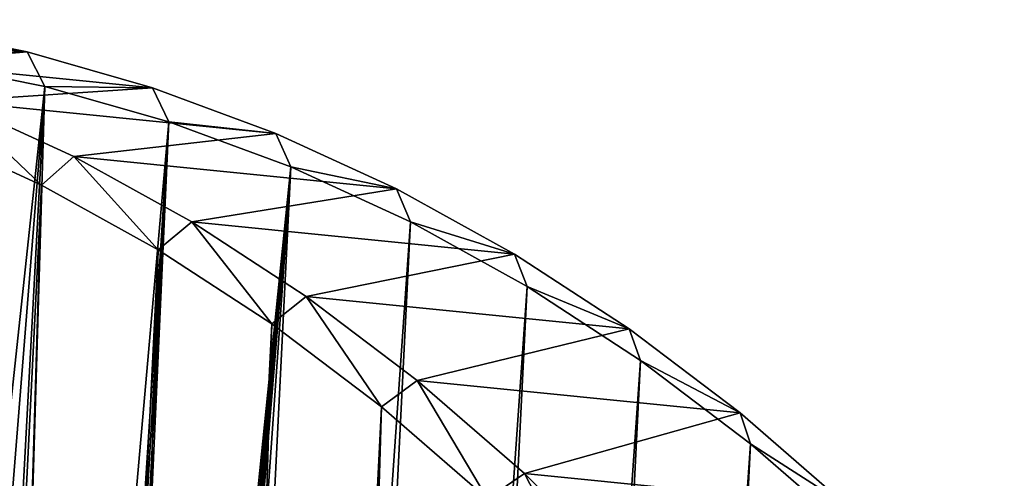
# Model space of a CAD drawing. Header units: millimetres. Extents: x -99 to 221, y -61 to 39.
# Tile 648 of 656: x 194.26 to 209.32, y 31.38 to 38.39. Entities that reach past the tile are written whole.
import ezdxf

# ---------------------------------------------------------------- set-up
doc = ezdxf.new("R2010")
doc.units = ezdxf.units.MM
doc.header["$LTSCALE"] = 33.374815
for name, color, linetype in [('33', 7, 'CONTINUOUS'), ('34', 7, 'CONTINUOUS'), ('35', 7, 'CONTINUOUS'), ('49', 7, 'CONTINUOUS'), ('52', 7, 'CONTINUOUS'), ('93', 7, 'CONTINUOUS')]:
    doc.layers.add(name, color=color, linetype=linetype)

msp = doc.modelspace()

# ---------------------------------------------------------------- linework, layer by layer
at = {"layer": '33', "color": 7, "linetype": 'CONTINUOUS'}
for points in [[(194.642, 37.374, -216.504), (191.242, 5.719, -216.74), (192.717, 37.761, -218.467), (194.642, 37.374, -216.504)], [(192.075, 5.266, -215.861), (191.242, 5.719, -216.74), (194.642, 37.374, -216.504), (192.075, 5.266, -215.861)], [(192.879, 4.726, -215.003), (192.075, 5.266, -215.861), (194.642, 37.374, -216.504), (192.879, 4.726, -215.003)], [(193.649, 4.104, -214.171), (192.879, 4.726, -215.003), (194.642, 37.374, -216.504), (193.649, 4.104, -214.171)], [(196.541, 36.834, -214.551), (193.649, 4.104, -214.171), (194.642, 37.374, -216.504), (196.541, 36.834, -214.551)], [(194.382, 3.403, -213.368), (193.649, 4.104, -214.171), (196.541, 36.834, -214.551), (194.382, 3.403, -213.368)], [(194.602, 3.146, -213.122), (194.382, 3.403, -213.368), (196.541, 36.834, -214.551), (194.602, 3.146, -213.122)], [(194.801, 2.856, -212.895), (194.602, 3.146, -213.122), (196.541, 36.834, -214.551), (194.801, 2.856, -212.895)], [(194.975, 2.536, -212.689), (194.801, 2.856, -212.895), (196.541, 36.834, -214.551), (194.975, 2.536, -212.689)], [(198.407, 36.142, -212.615), (194.975, 2.536, -212.689), (196.541, 36.834, -214.551), (198.407, 36.142, -212.615)], [(198.407, 36.142, -212.615), (193.665, -58.752, -207.873), (194.277, -22.814, -210.852), (198.407, 36.142, -212.615)], [(200.236, 35.301, -210.703), (193.665, -58.752, -207.873), (198.407, 36.142, -212.615), (200.236, 35.301, -210.703)], [(194.277, -22.814, -210.852), (195.428, 0.204, -212.003), (198.407, 36.142, -212.615), (194.277, -22.814, -210.852)], [(195.123, 2.19, -212.506), (194.975, 2.536, -212.689), (198.407, 36.142, -212.615), (195.123, 2.19, -212.506)], [(195.244, 1.821, -212.348), (195.123, 2.19, -212.506), (198.407, 36.142, -212.615), (195.244, 1.821, -212.348)], [(195.335, 1.434, -212.218), (195.244, 1.821, -212.348), (198.407, 36.142, -212.615), (195.335, 1.434, -212.218)], [(195.397, 1.032, -212.116), (195.335, 1.434, -212.218), (198.407, 36.142, -212.615), (195.397, 1.032, -212.116)], [(195.428, 0.621, -212.044), (195.397, 1.032, -212.116), (198.407, 36.142, -212.615), (195.428, 0.621, -212.044)], [(195.428, 0.204, -212.003), (195.428, 0.621, -212.044), (198.407, 36.142, -212.615), (195.428, 0.204, -212.003)], [(195.577, -57.911, -206.044), (193.665, -58.752, -207.873), (200.236, 35.301, -210.703), (195.577, -57.911, -206.044)], [(202.021, 34.313, -208.819), (195.577, -57.911, -206.044), (200.236, 35.301, -210.703), (202.021, 34.313, -208.819)], [(197.461, -56.923, -204.259), (195.577, -57.911, -206.044), (202.021, 34.313, -208.819), (197.461, -56.923, -204.259)], [(203.756, 33.182, -206.97), (197.461, -56.923, -204.259), (202.021, 34.313, -208.819), (203.756, 33.182, -206.97)], [(199.31, -55.792, -202.524), (197.461, -56.923, -204.259), (203.756, 33.182, -206.97), (199.31, -55.792, -202.524)], [(205.437, 31.911, -205.163), (199.31, -55.792, -202.524), (203.756, 33.182, -206.97), (205.437, 31.911, -205.163)], [(201.117, -54.521, -200.843), (199.31, -55.792, -202.524), (205.437, 31.911, -205.163), (201.117, -54.521, -200.843)], [(207.058, 30.503, -203.401), (201.117, -54.521, -200.843), (205.437, 31.911, -205.163), (207.058, 30.503, -203.401)]]:
    msp.add_3dface(points, dxfattribs=at)
at = {"layer": '34', "color": 7, "linetype": 'CONTINUOUS'}
for points in [[(194.593, 35.865, -205.06), (192.764, 36.706, -206.973), (189.934, -57.347, -200.401), (194.593, 35.865, -205.06)], [(191.818, -56.359, -198.616), (194.593, 35.865, -205.06), (189.934, -57.347, -200.401), (191.818, -56.359, -198.616)], [(196.378, 34.877, -203.176), (194.593, 35.865, -205.06), (191.818, -56.359, -198.616), (196.378, 34.877, -203.176)], [(193.667, -55.228, -196.881), (196.378, 34.877, -203.176), (191.818, -56.359, -198.616), (193.667, -55.228, -196.881)], [(198.113, 33.746, -201.328), (196.378, 34.877, -203.176), (193.667, -55.228, -196.881), (198.113, 33.746, -201.328)], [(195.475, -53.957, -195.2), (198.113, 33.746, -201.328), (193.667, -55.228, -196.881), (195.475, -53.957, -195.2)], [(199.794, 32.475, -199.52), (198.113, 33.746, -201.328), (195.475, -53.957, -195.2), (199.794, 32.475, -199.52)], [(197.236, -52.55, -193.579), (199.794, 32.475, -199.52), (195.475, -53.957, -195.2), (197.236, -52.55, -193.579)], [(201.415, 31.067, -197.758), (199.794, 32.475, -199.52), (197.236, -52.55, -193.579), (201.415, 31.067, -197.758)]]:
    msp.add_3dface(points, dxfattribs=at)
at = {"layer": '35', "color": 7, "linetype": 'CONTINUOUS'}
for points in [[(189.436, 38.395, -211.179), (191.354, 37.849, -209.207), (194.373, 37.901, -216.116), (189.436, 38.395, -211.179)], [(192.429, 38.292, -218.1), (189.436, 38.395, -211.179), (194.373, 37.901, -216.116), (192.429, 38.292, -218.1)], [(194.373, 37.901, -216.116), (191.354, 37.849, -209.207), (196.291, 37.355, -214.144), (194.373, 37.901, -216.116)], [(191.354, 37.849, -209.207), (193.239, 37.15, -207.251), (196.291, 37.355, -214.144), (191.354, 37.849, -209.207)], [(196.291, 37.355, -214.144), (193.239, 37.15, -207.251), (198.176, 36.656, -212.189), (196.291, 37.355, -214.144)], [(193.239, 37.15, -207.251), (195.086, 36.3, -205.319), (198.176, 36.656, -212.189), (193.239, 37.15, -207.251)], [(198.176, 36.656, -212.189), (195.086, 36.3, -205.319), (200.023, 35.807, -210.257), (198.176, 36.656, -212.189)], [(195.086, 36.3, -205.319), (196.889, 35.303, -203.417), (200.023, 35.807, -210.257), (195.086, 36.3, -205.319)], [(200.023, 35.807, -210.257), (196.889, 35.303, -203.417), (201.826, 34.809, -208.354), (200.023, 35.807, -210.257)], [(196.889, 35.303, -203.417), (198.642, 34.16, -201.549), (201.826, 34.809, -208.354), (196.889, 35.303, -203.417)], [(201.826, 34.809, -208.354), (198.642, 34.16, -201.549), (203.579, 33.666, -206.487), (201.826, 34.809, -208.354)], [(198.642, 34.16, -201.549), (200.34, 32.876, -199.723), (203.579, 33.666, -206.487), (198.642, 34.16, -201.549)], [(203.579, 33.666, -206.487), (200.34, 32.876, -199.723), (205.277, 32.382, -204.661), (203.579, 33.666, -206.487)], [(200.34, 32.876, -199.723), (201.977, 31.455, -197.944), (205.277, 32.382, -204.661), (200.34, 32.876, -199.723)], [(205.277, 32.382, -204.661), (201.977, 31.455, -197.944), (206.914, 30.961, -202.882), (205.277, 32.382, -204.661)], [(201.977, 31.455, -197.944), (203.548, 29.9, -196.217), (206.914, 30.961, -202.882), (201.977, 31.455, -197.944)]]:
    msp.add_3dface(points, dxfattribs=at)
at = {"layer": '49', "color": 7, "linetype": 'CONTINUOUS'}
for points in [[(192.764, 36.706, -206.973), (194.593, 35.865, -205.06), (193.239, 37.15, -207.251), (192.764, 36.706, -206.973)], [(194.593, 35.865, -205.06), (195.086, 36.3, -205.319), (193.239, 37.15, -207.251), (194.593, 35.865, -205.06)], [(194.593, 35.865, -205.06), (196.378, 34.877, -203.176), (195.086, 36.3, -205.319), (194.593, 35.865, -205.06)], [(196.378, 34.877, -203.176), (196.889, 35.303, -203.417), (195.086, 36.3, -205.319), (196.378, 34.877, -203.176)], [(196.378, 34.877, -203.176), (198.113, 33.746, -201.328), (196.889, 35.303, -203.417), (196.378, 34.877, -203.176)], [(198.113, 33.746, -201.328), (198.642, 34.16, -201.549), (196.889, 35.303, -203.417), (198.113, 33.746, -201.328)], [(198.113, 33.746, -201.328), (199.794, 32.475, -199.52), (198.642, 34.16, -201.549), (198.113, 33.746, -201.328)], [(199.794, 32.475, -199.52), (200.34, 32.876, -199.723), (198.642, 34.16, -201.549), (199.794, 32.475, -199.52)], [(199.794, 32.475, -199.52), (201.415, 31.067, -197.758), (200.34, 32.876, -199.723), (199.794, 32.475, -199.52)], [(201.415, 31.067, -197.758), (201.977, 31.455, -197.944), (200.34, 32.876, -199.723), (201.415, 31.067, -197.758)], [(201.415, 31.067, -197.758), (202.971, 29.529, -196.049), (201.977, 31.455, -197.944), (201.415, 31.067, -197.758)], [(202.971, 29.529, -196.049), (203.548, 29.9, -196.217), (201.977, 31.455, -197.944), (202.971, 29.529, -196.049)]]:
    msp.add_3dface(points, dxfattribs=at)
at = {"layer": '52', "color": 7, "linetype": 'CONTINUOUS'}
for points in [[(192.717, 37.761, -218.467), (192.429, 38.292, -218.1), (194.373, 37.901, -216.116), (192.717, 37.761, -218.467)], [(194.642, 37.374, -216.504), (192.717, 37.761, -218.467), (194.373, 37.901, -216.116), (194.642, 37.374, -216.504)], [(194.642, 37.374, -216.504), (194.373, 37.901, -216.116), (196.291, 37.355, -214.144), (194.642, 37.374, -216.504)], [(196.541, 36.834, -214.551), (194.642, 37.374, -216.504), (196.291, 37.355, -214.144), (196.541, 36.834, -214.551)], [(196.541, 36.834, -214.551), (196.291, 37.355, -214.144), (198.176, 36.656, -212.189), (196.541, 36.834, -214.551)], [(198.407, 36.142, -212.615), (196.541, 36.834, -214.551), (198.176, 36.656, -212.189), (198.407, 36.142, -212.615)], [(198.407, 36.142, -212.615), (198.176, 36.656, -212.189), (200.023, 35.807, -210.257), (198.407, 36.142, -212.615)], [(200.236, 35.301, -210.703), (198.407, 36.142, -212.615), (200.023, 35.807, -210.257), (200.236, 35.301, -210.703)], [(200.236, 35.301, -210.703), (200.023, 35.807, -210.257), (201.826, 34.809, -208.354), (200.236, 35.301, -210.703)], [(202.021, 34.313, -208.819), (200.236, 35.301, -210.703), (201.826, 34.809, -208.354), (202.021, 34.313, -208.819)], [(202.021, 34.313, -208.819), (201.826, 34.809, -208.354), (203.579, 33.666, -206.487), (202.021, 34.313, -208.819)], [(203.756, 33.182, -206.97), (202.021, 34.313, -208.819), (203.579, 33.666, -206.487), (203.756, 33.182, -206.97)], [(203.756, 33.182, -206.97), (203.579, 33.666, -206.487), (205.277, 32.382, -204.661), (203.756, 33.182, -206.97)], [(205.437, 31.911, -205.163), (203.756, 33.182, -206.97), (205.277, 32.382, -204.661), (205.437, 31.911, -205.163)], [(205.437, 31.911, -205.163), (205.277, 32.382, -204.661), (206.914, 30.961, -202.882), (205.437, 31.911, -205.163)], [(207.058, 30.503, -203.401), (205.437, 31.911, -205.163), (206.914, 30.961, -202.882), (207.058, 30.503, -203.401)]]:
    msp.add_3dface(points, dxfattribs=at)
at = {"layer": '93', "color": 7, "linetype": 'CONTINUOUS'}
for points in [[(188.416, 31.357, -223.404), (188.649, 31.449, -223.181), (209.243, 28.9, -244.025), (188.416, 31.357, -223.404)], [(209.243, 28.9, -244.025), (188.649, 31.449, -223.181), (209.349, 28.946, -243.924), (209.243, 28.9, -244.025)], [(209.349, 28.946, -243.924), (188.649, 31.449, -223.181), (209.455, 28.982, -243.821), (209.349, 28.946, -243.924)], [(209.455, 28.982, -243.821), (188.649, 31.449, -223.181), (191.724, 31.128, -226.019), (209.455, 28.982, -243.821)]]:
    msp.add_3dface(points, dxfattribs=at)

doc.saveas('drawing.dxf')
